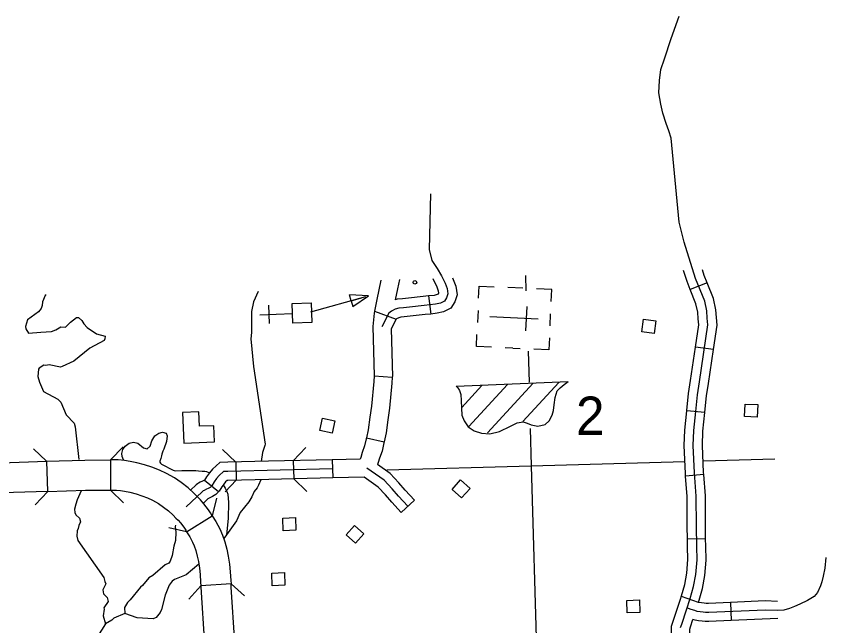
# Model space of a CAD drawing. Extents: x 1671357 to 13005564, y 567358 to 14261451.
# Drawn here: x 12758307.608 to 12758309.841, y 14259948.394 to 14259950.076 of the extents above; entities that cross this region are included whole.
import ezdxf

# ---------------------------------------------------------------- set-up
doc = ezdxf.new("R2010")
doc.units = 0
for name, color, linetype in [('10', 7, 'Continuous'), ('32', 7, 'Continuous'), ('35', 7, 'Continuous'), ('37', 7, 'Continuous'), ('38', 7, 'Continuous'), ('5', 7, 'Continuous'), ('56', 7, 'Continuous')]:
    doc.layers.add(name, color=color, linetype=linetype)

msp = doc.modelspace()

# ---------------------------------------------------------------- linework, layer by layer
at = {"layer": '10'}
for points in [[(12758307.567, 14259948.8442), (12758307.692, 14259948.8483), (12758307.6947, 14259948.7648)], [(12758307.692, 14259948.8483), (12758307.7972, 14259948.8516), (12758307.8678, 14259948.8522)], [(12758308.0783, 14259948.6535), (12758308.149, 14259948.6978), (12758308.1442, 14259948.7055), (12758308.1383, 14259948.7143), (12758308.1258, 14259948.7307), (12758308.1161, 14259948.7419), (12758308.1081, 14259948.75), (12758308.0994, 14259948.7589), (12758308.0822, 14259948.7749), (12758308.063, 14259948.7894), (12758308.0445, 14259948.802), (12758308.0225, 14259948.8146), (12758308.0035, 14259948.8237), (12758307.9824, 14259948.8318), (12758307.9621, 14259948.8382), (12758307.9409, 14259948.8438), (12758307.9221, 14259948.8476), (12758307.9069, 14259948.8501), (12758307.8898, 14259948.8517), (12758307.8728, 14259948.8523), (12758307.8716, 14259948.8523), (12758307.8678, 14259948.8522)], [(12758307.8678, 14259948.8522), (12758307.8684, 14259948.7688), (12758307.8773, 14259948.7686), (12758307.8845, 14259948.7683), (12758307.8962, 14259948.7673), (12758307.907, 14259948.7655), (12758307.9219, 14259948.7625), (12758307.9388, 14259948.758), (12758307.955, 14259948.7529), (12758307.9705, 14259948.747), (12758307.9837, 14259948.7407), (12758308.0002, 14259948.7311), (12758308.0145, 14259948.7215), (12758308.0284, 14259948.711), (12758308.0411, 14259948.6991), (12758308.0486, 14259948.6915), (12758308.0548, 14259948.6852), (12758308.061, 14259948.678), (12758308.0703, 14259948.6659), (12758308.0756, 14259948.6578), (12758308.0783, 14259948.6535)], [(12758307.6947, 14259948.7648), (12758307.5692, 14259948.7608)], [(12758307.6947, 14259948.7648), (12758307.7989, 14259948.7682), (12758307.8685, 14259948.7688)], [(12758308.149, 14259948.6978), (12758308.1591, 14259948.6818), (12758308.1701, 14259948.6612), (12758308.1771, 14259948.6445), (12758308.1837, 14259948.6256), (12758308.1889, 14259948.6051), (12758308.1927, 14259948.5864), (12758308.1961, 14259948.5644), (12758308.1987, 14259948.5426), (12758308.2, 14259948.5193), (12758308.2006, 14259948.5102)], [(12758308.0783, 14259948.6535), (12758308.0868, 14259948.6399), (12758308.0946, 14259948.6253), (12758308.0992, 14259948.6146), (12758308.1037, 14259948.6016), (12758308.1075, 14259948.5865), (12758308.1105, 14259948.5717), (12758308.1134, 14259948.553), (12758308.1156, 14259948.5353), (12758308.1167, 14259948.5144), (12758308.1173, 14259948.5048)], [(12758308.211, 14259948.3476), (12758308.2012, 14259948.5011), (12758308.2006, 14259948.5102), (12758308.1173, 14259948.5048)], [(12758308.1173, 14259948.5048), (12758308.1176, 14259948.5003), (12758308.1277, 14259948.3422)]]:
    msp.add_lwpolyline(points, dxfattribs=at)
at = {"layer": '32'}
for p, q in [((12758309.514, 14259949.3407), (12758309.4675, 14259949.3221)), ((12758308.7458, 14259949.3042), (12758308.7516, 14259949.2545)), ((12758308.5965, 14259949.2627), (12758308.6561, 14259949.2402)), ((12758309.5314, 14259949.1562), (12758309.4819, 14259949.1633)), ((12758308.5956, 14259949.0838), (12758308.6455, 14259949.08)), ((12758309.5075, 14259948.9828), (12758309.4576, 14259948.9876)), ((12758308.5741, 14259948.9124), (12758308.6231, 14259948.9019)), ((12758308.2138, 14259948.846), (12758308.215, 14259948.7959)), ((12758308.3724, 14259948.8497), (12758308.3736, 14259948.7996)), ((12758308.4799, 14259948.8522), (12758308.4811, 14259948.8021)), ((12758309.5045, 14259948.8112), (12758309.4546, 14259948.8073)), ((12758308.1277, 14259948.7963), (12758308.1663, 14259948.7643)), ((12758308.7068, 14259948.741), (12758308.6702, 14259948.7068)), ((12758309.5099, 14259948.6336), (12758309.4598, 14259948.6327)), ((12758309.4906, 14259948.4586), (12758309.4432, 14259948.4749)), ((12758309.578, 14259948.4583), (12758309.5802, 14259948.4083))]:
    msp.add_line(p, q, dxfattribs=at)
for points in [[(12758309.4408, 14259948.389), (12758309.4444, 14259948.3989), (12758309.4568, 14259948.4379), (12758309.4675, 14259948.4691), (12758309.4768, 14259948.5023), (12758309.4831, 14259948.5357), (12758309.4861, 14259948.576), (12758309.4852, 14259948.6132), (12758309.4842, 14259948.669), (12758309.4841, 14259948.7517), (12758309.479, 14259948.8158), (12758309.4758, 14259948.892), (12758309.4775, 14259948.9326), (12758309.4826, 14259948.9857), (12758309.487, 14259949.0318), (12758309.4932, 14259949.0669), (12758309.516, 14259949.2242), (12758309.5145, 14259949.2432), (12758309.5134, 14259949.2629), (12758309.5072, 14259949.2901), (12758309.4822, 14259949.3527), (12758309.4502, 14259949.4531), (12758309.4366, 14259949.5081), (12758309.4148, 14259949.7396), (12758309.4086, 14259949.7598), (12758309.4007, 14259949.7799), (12758309.3915, 14259949.8086), (12758309.3858, 14259949.8338), (12758309.3811, 14259949.8644), (12758309.383, 14259949.8986), (12758309.3864, 14259949.9289), (12758309.3962, 14259949.9585), (12758309.4149, 14259950.0152), (12758309.437, 14259950.0764)], [(12758308.7512, 14259949.586), (12758308.7473, 14259949.4322), (12758308.7549, 14259949.4024), (12758308.7692, 14259949.3802), (12758308.7811, 14259949.3603), (12758308.791, 14259949.3392), (12758308.7966, 14259949.3251), (12758308.7985, 14259949.3101), (12758308.795, 14259949.2989), (12758308.7894, 14259949.29), (12758308.7782, 14259949.2845), (12758308.765, 14259949.2812), (12758308.7337, 14259949.2776), (12758308.6928, 14259949.2732), (12758308.6762, 14259949.2718), (12758308.6639, 14259949.2707), (12758308.6536, 14259949.2676), (12758308.6435, 14259949.2621), (12758308.6364, 14259949.2565), (12758308.6169, 14259949.2191)], [(12758309.4675, 14259949.3221), (12758309.4586, 14259949.3442), (12758309.4488, 14259949.3749)], [(12758309.514, 14259949.3407), (12758309.5058, 14259949.3611), (12758309.5009, 14259949.3765)], [(12758308.6142, 14259949.348), (12758308.6028, 14259949.2946), (12758308.5965, 14259949.2627)], [(12758308.6656, 14259949.3497), (12758308.6602, 14259949.3236), (12758308.6538, 14259949.2938)], [(12758308.757, 14259949.3526), (12758308.768, 14259949.3293), (12758308.7722, 14259949.3187), (12758308.773, 14259949.3123), (12758308.7721, 14259949.3095), (12758308.772, 14259949.3093), (12758308.7696, 14259949.3081), (12758308.7606, 14259949.3059), (12758308.7458, 14259949.3042)], [(12758308.8119, 14259949.3544), (12758308.821, 14259949.3314), (12758308.8241, 14259949.3078), (12758308.8179, 14259949.2883), (12758308.8068, 14259949.2706), (12758308.7868, 14259949.2608), (12758308.7694, 14259949.2565), (12758308.7516, 14259949.2545)], [(12758309.5314, 14259949.1562), (12758309.5412, 14259949.2233), (12758309.5395, 14259949.2449), (12758309.5382, 14259949.2664), (12758309.5312, 14259949.2976), (12758309.514, 14259949.3407)], [(12758309.4819, 14259949.1633), (12758309.4908, 14259949.225), (12758309.4896, 14259949.2415), (12758309.4885, 14259949.2594), (12758309.4832, 14259949.2826), (12758309.4675, 14259949.3221)], [(12758308.7458, 14259949.3042), (12758308.731, 14259949.3025), (12758308.6905, 14259949.2981), (12758308.6739, 14259949.2968), (12758308.659, 14259949.2953), (12758308.6538, 14259949.2938)], [(12758308.5965, 14259949.2627), (12758308.5953, 14259949.2567), (12758308.5918, 14259949.22), (12758308.5955, 14259949.0836), (12758308.5956, 14259949.0838)], [(12758308.7516, 14259949.2545), (12758308.7365, 14259949.2527), (12758308.6952, 14259949.2483), (12758308.6784, 14259949.2469), (12758308.6687, 14259949.246), (12758308.6633, 14259949.2443), (12758308.6573, 14259949.2411), (12758308.6561, 14259949.2402), (12758308.6421, 14259949.2133)], [(12758308.6421, 14259949.2133), (12758308.6457, 14259949.0824), (12758308.6455, 14259949.08)], [(12758309.4576, 14259948.9876), (12758309.4577, 14259948.9881), (12758309.4622, 14259949.0352), (12758309.4685, 14259949.0708), (12758309.4819, 14259949.1633)], [(12758309.5075, 14259948.9828), (12758309.5075, 14259948.9833), (12758309.5118, 14259949.0284), (12758309.5179, 14259949.0629), (12758309.5314, 14259949.1562)], [(12758308.5956, 14259949.0838), (12758308.5944, 14259949.068), (12758308.5883, 14259949.0003), (12758308.5837, 14259948.9699), (12758308.5789, 14259948.935), (12758308.5741, 14259948.9124)], [(12758308.6455, 14259949.08), (12758308.6443, 14259949.0638), (12758308.6381, 14259948.9943), (12758308.6333, 14259948.9628), (12758308.6283, 14259948.9263), (12758308.6231, 14259948.9019)], [(12758309.4546, 14259948.8073), (12758309.454, 14259948.8143), (12758309.4508, 14259948.892), (12758309.4525, 14259948.9343), (12758309.4576, 14259948.9876)], [(12758309.5045, 14259948.8112), (12758309.504, 14259948.8173), (12758309.5009, 14259948.892), (12758309.5025, 14259948.9309), (12758309.5075, 14259948.9828)], [(12758308.5741, 14259948.9124), (12758308.5736, 14259948.91), (12758308.5692, 14259948.8903), (12758308.5622, 14259948.8721), (12758308.5585, 14259948.8585), (12758308.5571, 14259948.854), (12758308.4799, 14259948.8522)], [(12758308.6231, 14259948.9019), (12758308.6225, 14259948.8993), (12758308.6173, 14259948.8758), (12758308.6099, 14259948.8565), (12758308.6066, 14259948.8443), (12758308.6049, 14259948.8392)], [(12758308.3037, 14259948.848), (12758308.1914, 14259948.8453), (12758308.17, 14259948.8451), (12758308.1499, 14259948.8261), (12758308.1411, 14259948.8163), (12758308.1333, 14259948.805), (12758308.1271, 14259948.7956), (12758308.1277, 14259948.7963)], [(12758308.4799, 14259948.8522), (12758308.3037, 14259948.848)], [(12758308.4805, 14259948.8271), (12758308.1918, 14259948.8203), (12758308.1801, 14259948.8202)], [(12758308.6885, 14259948.7239), (12758308.6626, 14259948.7516), (12758308.6451, 14259948.772), (12758308.6227, 14259948.7958), (12758308.5755, 14259948.8294)], [(12758308.7068, 14259948.741), (12758308.6813, 14259948.7684), (12758308.6637, 14259948.7888), (12758308.6392, 14259948.8148), (12758308.6049, 14259948.8392)], [(12758308.1801, 14259948.8202), (12758308.1678, 14259948.8085), (12758308.1608, 14259948.8007), (12758308.1541, 14259948.7911), (12758308.1473, 14259948.7807), (12758308.1463, 14259948.7795), (12758308.1447, 14259948.7776), (12758308.1428, 14259948.776), (12758308.1411, 14259948.7748), (12758308.1378, 14259948.7729), (12758308.1333, 14259948.7707), (12758308.127, 14259948.7677), (12758308.124, 14259948.7661), (12758308.1227, 14259948.7652), (12758308.1211, 14259948.764), (12758308.0769, 14259948.7222)], [(12758308.4811, 14259948.8021), (12758308.3049, 14259948.7979)], [(12758308.5677, 14259948.8041), (12758308.4811, 14259948.8021)], [(12758308.6702, 14259948.7068), (12758308.644, 14259948.7349), (12758308.6264, 14259948.7552), (12758308.6061, 14259948.7769), (12758308.5677, 14259948.8041)], [(12758309.4598, 14259948.6327), (12758309.4592, 14259948.6688), (12758309.459, 14259948.7507), (12758309.4546, 14259948.8073)], [(12758309.5099, 14259948.6336), (12758309.5092, 14259948.6693), (12758309.5091, 14259948.7527), (12758309.5045, 14259948.8112)], [(12758308.1277, 14259948.7963), (12758308.1273, 14259948.7958), (12758308.1272, 14259948.7957), (12758308.1261, 14259948.795), (12758308.1224, 14259948.7932), (12758308.1157, 14259948.79), (12758308.1112, 14259948.7876), (12758308.1083, 14259948.7857), (12758308.1049, 14259948.7832), (12758308.0893, 14259948.7684)], [(12758308.3049, 14259948.7979), (12758308.1923, 14259948.7953), (12758308.1902, 14259948.7952), (12758308.1857, 14259948.791), (12758308.1804, 14259948.7852), (12758308.1749, 14259948.7771), (12758308.1675, 14259948.7658), (12758308.1663, 14259948.7643)], [(12758308.1663, 14259948.7643), (12758308.1653, 14259948.7631), (12758308.1623, 14259948.7598), (12758308.1585, 14259948.7564), (12758308.1546, 14259948.7536), (12758308.1495, 14259948.7507), (12758308.1442, 14259948.7481), (12758308.1383, 14259948.7454), (12758308.1371, 14259948.7447), (12758308.1244, 14259948.7327)], [(12758309.4405, 14259948.4676), (12758309.4436, 14259948.4766), (12758309.4524, 14259948.508), (12758309.4583, 14259948.539), (12758309.461, 14259948.5767), (12758309.4602, 14259948.6126), (12758309.4598, 14259948.6327)], [(12758309.4906, 14259948.4586), (12758309.5013, 14259948.4966), (12758309.508, 14259948.5325), (12758309.5112, 14259948.5754), (12758309.5103, 14259948.6137), (12758309.5099, 14259948.6336)], [(12758309.8413, 14259948.5822), (12758309.8388, 14259948.5527), (12758309.8336, 14259948.531), (12758309.8299, 14259948.5158), (12758309.8263, 14259948.5043), (12758309.818, 14259948.4856), (12758309.8088, 14259948.4748), (12758309.7911, 14259948.4641), (12758309.7698, 14259948.4535), (12758309.7554, 14259948.4473), (12758309.7409, 14259948.4414), (12758309.7254, 14259948.4374), (12758309.7077, 14259948.4364), (12758309.6742, 14259948.4374), (12758309.5185, 14259948.4307), (12758309.5098, 14259948.4307), (12758309.5031, 14259948.4314), (12758309.4943, 14259948.4324), (12758309.4869, 14259948.4338), (12758309.4802, 14259948.4359), (12758309.47, 14259948.4392), (12758309.4578, 14259948.4434)], [(12758309.4171, 14259948.2866), (12758309.4157, 14259948.3933), (12758309.4207, 14259948.4069), (12758309.4331, 14259948.4457), (12758309.4405, 14259948.4676)], [(12758309.578, 14259948.4583), (12758309.5179, 14259948.4557), (12758309.5112, 14259948.4557), (12758309.5059, 14259948.4563), (12758309.4981, 14259948.4572), (12758309.4906, 14259948.4586)], [(12758309.7081, 14259948.4614), (12758309.6741, 14259948.4625), (12758309.578, 14259948.4583)], [(12758309.4672, 14259948.2873), (12758309.4659, 14259948.3847), (12758309.4681, 14259948.3908), (12758309.4747, 14259948.4114)], [(12758309.5802, 14259948.4083), (12758309.519, 14259948.4057), (12758309.5084, 14259948.4057), (12758309.5003, 14259948.4066), (12758309.4906, 14259948.4077), (12758309.4809, 14259948.4095), (12758309.4747, 14259948.4114)], [(12758309.709, 14259948.4139), (12758309.5802, 14259948.4083)]]:
    msp.add_lwpolyline(points, dxfattribs=at)
at = {"layer": '35'}
for points in [[(12758308.2755, 14259949.3167), (12758308.2631, 14259949.2881), (12758308.2572, 14259949.2614), (12758308.257, 14259949.2035), (12758308.255, 14259949.1863), (12758308.2626, 14259949.1096), (12758308.295, 14259948.8955)], [(12758307.6905, 14259949.3071), (12758307.6878, 14259949.306), (12758307.6802, 14259949.2882), (12758307.6797, 14259949.2782), (12758307.677, 14259949.2693), (12758307.6697, 14259949.2607), (12758307.6396, 14259949.238), (12758307.6333, 14259949.2203), (12758307.6343, 14259949.2133), (12758307.6424, 14259949.2019), (12758307.6761, 14259949.2047), (12758307.7051, 14259949.2062), (12758307.7176, 14259949.2108), (12758307.7313, 14259949.219), (12758307.7437, 14259949.2186), (12758307.7575, 14259949.2319), (12758307.7743, 14259949.2446), (12758307.78, 14259949.2448), (12758307.789, 14259949.2362), (12758307.7947, 14259949.2277)], [(12758307.7947, 14259949.2277), (12758307.8042, 14259949.2177), (12758307.83, 14259949.2001), (12758307.8533, 14259949.1937), (12758307.8526, 14259949.1859), (12758307.8505, 14259949.1818), (12758307.811, 14259949.1598), (12758307.7673, 14259949.1245), (12758307.7352, 14259949.1094), (12758307.7306, 14259949.1082), (12758307.6992, 14259949.1146), (12758307.69, 14259949.1125), (12758307.6846, 14259949.1133), (12758307.6712, 14259949.1054), (12758307.6693, 14259949.1026), (12758307.6679, 14259949.0821), (12758307.6719, 14259949.0662), (12758307.6836, 14259949.0403), (12758307.723, 14259949.0195), (12758307.731, 14259949.0108), (12758307.7455, 14259948.9766), (12758307.7678, 14259948.9537), (12758307.7706, 14259948.9431), (12758307.7813, 14259948.8531)], [(12758307.9043, 14259948.8517), (12758307.9002, 14259948.8617), (12758307.8993, 14259948.8692), (12758307.9018, 14259948.8808), (12758307.9086, 14259948.8897), (12758307.9196, 14259948.8985), (12758307.9319, 14259948.901), (12758307.9433, 14259948.8982), (12758307.9592, 14259948.8854), (12758307.9694, 14259948.8828), (12758307.9774, 14259948.8899), (12758307.9825, 14259948.9045), (12758307.9906, 14259948.9179), (12758308.0017, 14259948.926), (12758308.0113, 14259948.9281), (12758308.0214, 14259948.9255), (12758308.0244, 14259948.9186), (12758308.0223, 14259948.9031), (12758308.0152, 14259948.8816), (12758308.0125, 14259948.8762)], [(12758308.295, 14259948.8955), (12758308.2943, 14259948.8913), (12758308.2874, 14259948.8726), (12758308.2839, 14259948.8475)], [(12758308.0125, 14259948.8762), (12758308.0094, 14259948.8673), (12758308.0085, 14259948.8629), (12758308.0066, 14259948.8553), (12758308.0046, 14259948.8485), (12758308.0046, 14259948.8456), (12758308.0061, 14259948.843), (12758308.0087, 14259948.8401), (12758308.0415, 14259948.8236), (12758308.0442, 14259948.8224), (12758308.0471, 14259948.8221), (12758308.0646, 14259948.8229), (12758308.1037, 14259948.8227), (12758308.1106, 14259948.8221), (12758308.1209, 14259948.8212), (12758308.1281, 14259948.8204), (12758308.1326, 14259948.8195), (12758308.1412, 14259948.8165)], [(12758308.1792, 14259948.7834), (12758308.1849, 14259948.7737), (12758308.1895, 14259948.7646), (12758308.1914, 14259948.7576), (12758308.194, 14259948.7339), (12758308.1926, 14259948.69), (12758308.1882, 14259948.6455)], [(12758308.2826, 14259948.797), (12758308.2761, 14259948.7824), (12758308.2725, 14259948.7745), (12758308.2645, 14259948.7648), (12758308.2578, 14259948.7498)], [(12758307.7874, 14259948.7669), (12758307.7767, 14259948.7421), (12758307.7729, 14259948.7296), (12758307.7685, 14259948.716), (12758307.7695, 14259948.707), (12758307.7728, 14259948.7001), (12758307.7829, 14259948.6912), (12758307.785, 14259948.6809), (12758307.7804, 14259948.6706), (12758307.7788, 14259948.6622)], [(12758308.2578, 14259948.7498), (12758308.25, 14259948.7357), (12758308.2262, 14259948.7063), (12758308.2154, 14259948.6841), (12758308.1882, 14259948.6455), (12758308.1805, 14259948.6347)], [(12758308.0472, 14259948.6719), (12758308.0465, 14259948.6677), (12758308.0485, 14259948.6524), (12758308.0475, 14259948.6296), (12758308.0431, 14259948.6136), (12758308.0385, 14259948.588), (12758308.0325, 14259948.5723), (12758308.0287, 14259948.5665), (12758308.0189, 14259948.5621), (12758307.9847, 14259948.5332), (12758307.9736, 14259948.526), (12758307.9568, 14259948.5052), (12758307.951, 14259948.5006), (12758307.9224, 14259948.4656), (12758307.9153, 14259948.4583), (12758307.9069, 14259948.4449), (12758307.9082, 14259948.4279)], [(12758307.7788, 14259948.6622), (12758307.776, 14259948.6557), (12758307.7753, 14259948.6416), (12758307.7781, 14259948.6294), (12758307.8499, 14259948.5269), (12758307.8524, 14259948.5163), (12758307.8557, 14259948.5097), (12758307.8526, 14259948.5042), (12758307.8473, 14259948.4933), (12758307.8488, 14259948.4826), (12758307.8593, 14259948.4717), (12758307.8618, 14259948.4608), (12758307.8501, 14259948.4435), (12758307.8506, 14259948.4395), (12758307.848, 14259948.4217), (12758307.8546, 14259948.3992)], [(12758308.1117, 14259948.5641), (12758308.0772, 14259948.535), (12758308.0447, 14259948.522), (12758308.0385, 14259948.5173), (12758308.0299, 14259948.5066), (12758308.0194, 14259948.4784), (12758308.009, 14259948.4394), (12758308.0051, 14259948.4306), (12758307.9943, 14259948.4167), (12758307.986, 14259948.4137), (12758307.9418, 14259948.4162), (12758307.9082, 14259948.4279), (12758307.8774, 14259948.4155), (12758307.8716, 14259948.4096), (12758307.8546, 14259948.3992), (12758307.8104, 14259948.33), (12758307.7802, 14259948.2618), (12758307.765, 14259948.2347), (12758307.7499, 14259948.204), (12758307.7257, 14259948.1762), (12758307.7148, 14259948.1714)]]:
    msp.add_lwpolyline(points, dxfattribs=at)
at = {"layer": '37'}
for points in [[(12758307.6554, 14259948.8824), (12758307.692, 14259948.8483)], [(12758307.8678, 14259948.8522), (12758307.903, 14259948.8879)], [(12758307.6949, 14259948.7648), (12758307.6607, 14259948.7282)], [(12758307.904, 14259948.7336), (12758307.8684, 14259948.7688)], [(12758308.1602, 14259948.7467), (12758308.149, 14259948.6979)], [(12758308.0783, 14259948.6535), (12758308.0295, 14259948.6647)], [(12758308.2006, 14259948.5102), (12758308.2382, 14259948.4772)], [(12758308.0843, 14259948.4672), (12758308.1173, 14259948.5048)]]:
    msp.add_lwpolyline(points, dxfattribs=at)
at = {"layer": '38'}
for points in [[(12758308.2138, 14259948.846), (12758308.1776, 14259948.8806)], [(12758308.407, 14259948.8859), (12758308.3724, 14259948.8497)], [(12758308.1847, 14259948.7642), (12758308.215, 14259948.7959)], [(12758308.3736, 14259948.7996), (12758308.4098, 14259948.765)]]:
    msp.add_lwpolyline(points, dxfattribs=at)
at = {"layer": '5'}
for points in [[(12758309.0129, 14259949.3608), (12758309.0139, 14259949.3185)], [(12758309.0206, 14259949.1516), (12758309.0227, 14259949.0662)], [(12758309.0259, 14259948.9385), (12758309.0285, 14259948.8355), (12758309.0439, 14259948.2984)], [(12758308.63, 14259948.8247), (12758309.0285, 14259948.8355), (12758309.4524, 14259948.8476)], [(12758309.5035, 14259948.8491), (12758309.7007, 14259948.8548)]]:
    msp.add_lwpolyline(points, dxfattribs=at)
at = {"layer": '56'}
for p, q in [((12758309.0058, 14259949.3259), (12758308.9641, 14259949.3278)), ((12758308.4207, 14259949.2609), (12758308.5721, 14259949.303)), ((12758308.5319, 14259949.2913), (12758308.5274, 14259949.3074)), ((12758308.5801, 14259949.3048), (12758308.5274, 14259949.3074)), ((12758308.5319, 14259949.2913), (12758308.561, 14259949.2994)), ((12758308.5319, 14259949.2913), (12758308.5363, 14259949.2753)), ((12758308.5363, 14259949.2753), (12758308.5801, 14259949.3048)), ((12758308.3066, 14259949.2285), (12758308.3045, 14259949.2786)), ((12758309.0163, 14259949.2753), (12758309.0132, 14259949.2083)), ((12758308.2805, 14259949.2525), (12758308.3704, 14259949.2562)), ((12758308.8821, 14259949.2645), (12758308.8806, 14259949.2312)), ((12758309.0481, 14259949.2404), (12758308.9147, 14259949.2465)), ((12758309.0807, 14259949.222), (12758309.0822, 14259949.2554)), ((12758308.9814, 14259949.2435), (12758308.9814, 14259949.2435)), ((12758308.9814, 14259949.2435), (12758308.9814, 14259949.2435)), ((12758308.9776, 14259949.1601), (12758308.9565, 14259949.161)), ((12758308.9776, 14259949.1601), (12758308.9982, 14259949.1591)), ((12758308.8221, 14259949.0556), (12758309.1303, 14259949.0684)), ((12758308.8373, 14259948.9969), (12758308.8929, 14259949.0574)), ((12758308.8567, 14259948.9441), (12758308.9633, 14259949.0599)), ((12758308.9083, 14259948.9262), (12758309.0345, 14259949.0634)), ((12758309.0059, 14259948.9583), (12758309.1047, 14259949.0657))]:
    msp.add_line(p, q, dxfattribs=at)
for points in [[(12758308.8836, 14259949.2981), (12758308.8852, 14259949.3314), (12758308.9269, 14259949.3295)], [(12758309.0838, 14259949.2889), (12758309.0853, 14259949.3223), (12758309.0436, 14259949.3242)], [(12758308.9193, 14259949.1627), (12758308.8776, 14259949.1646), (12758308.8791, 14259949.198)], [(12758309.0792, 14259949.1889), (12758309.0777, 14259949.1555), (12758309.036, 14259949.1574)], [(12758308.8221, 14259949.0556), (12758308.8267, 14259949.0509), (12758308.8311, 14259949.0437), (12758308.8344, 14259949.0328), (12758308.8351, 14259949.0162), (12758308.8364, 14259948.9946), (12758308.8372, 14259948.9753), (12758308.8434, 14259948.9594), (12758308.8547, 14259948.9432), (12758308.8718, 14259948.9319), (12758308.8914, 14259948.9254), (12758308.915, 14259948.9241), (12758308.9415, 14259948.9302), (12758308.9718, 14259948.9453), (12758308.9903, 14259948.9544), (12758309.0064, 14259948.9565), (12758309.0176, 14259948.9537), (12758309.0289, 14259948.9486), (12758309.047, 14259948.9452), (12758309.0676, 14259948.9498), (12758309.0782, 14259948.9595), (12758309.0868, 14259948.975), (12758309.0904, 14259948.9886), (12758309.092, 14259949.0043), (12758309.0949, 14259949.0243), (12758309.1006, 14259949.0425), (12758309.109, 14259949.0512), (12758309.1197, 14259949.0604), (12758309.1303, 14259949.0684)]]:
    msp.add_lwpolyline(points, dxfattribs=at)
for points in [[(12758308.4235, 14259949.2313), (12758308.3715, 14259949.2291), (12758308.3692, 14259949.2831), (12758308.4213, 14259949.2853)], [(12758309.3337, 14259949.2056), (12758309.3383, 14259949.2401), (12758309.3729, 14259949.2355), (12758309.3683, 14259949.201)], [(12758309.6174, 14259948.9714), (12758309.619, 14259949.0061), (12758309.6538, 14259949.0045), (12758309.6522, 14259948.9698)], [(12758308.0706, 14259948.898), (12758308.1554, 14259948.9016), (12758308.1535, 14259948.9463), (12758308.1134, 14259948.9446), (12758308.1117, 14259948.9846), (12758308.0671, 14259948.9828)], [(12758308.4453, 14259948.9332), (12758308.4529, 14259948.9671), (12758308.4869, 14259948.9595), (12758308.4793, 14259948.9256)], [(12758308.8108, 14259948.7706), (12758308.8338, 14259948.7966), (12758308.8599, 14259948.7734), (12758308.8368, 14259948.7475)], [(12758308.3449, 14259948.6563), (12758308.3434, 14259948.691), (12758308.3783, 14259948.6925), (12758308.3797, 14259948.6578)], [(12758308.5182, 14259948.6451), (12758308.5413, 14259948.6711), (12758308.5673, 14259948.648), (12758308.5442, 14259948.622)], [(12758308.3145, 14259948.5045), (12758308.3131, 14259948.5393), (12758308.3479, 14259948.5407), (12758308.3494, 14259948.506)], [(12758309.2936, 14259948.4294), (12758309.2921, 14259948.4641), (12758309.327, 14259948.4656), (12758309.3284, 14259948.4309)]]:
    msp.add_lwpolyline(points, close=True, dxfattribs=at)
msp.add_circle((12758308.7079, 14259949.3419), 0.00501, dxfattribs=at)

# ---------------------------------------------------------------- texts
msp.add_text('2', height=0.1058, dxfattribs=at).set_placement((12758309.1522, 14259948.9208))

doc.saveas('drawing.dxf')
